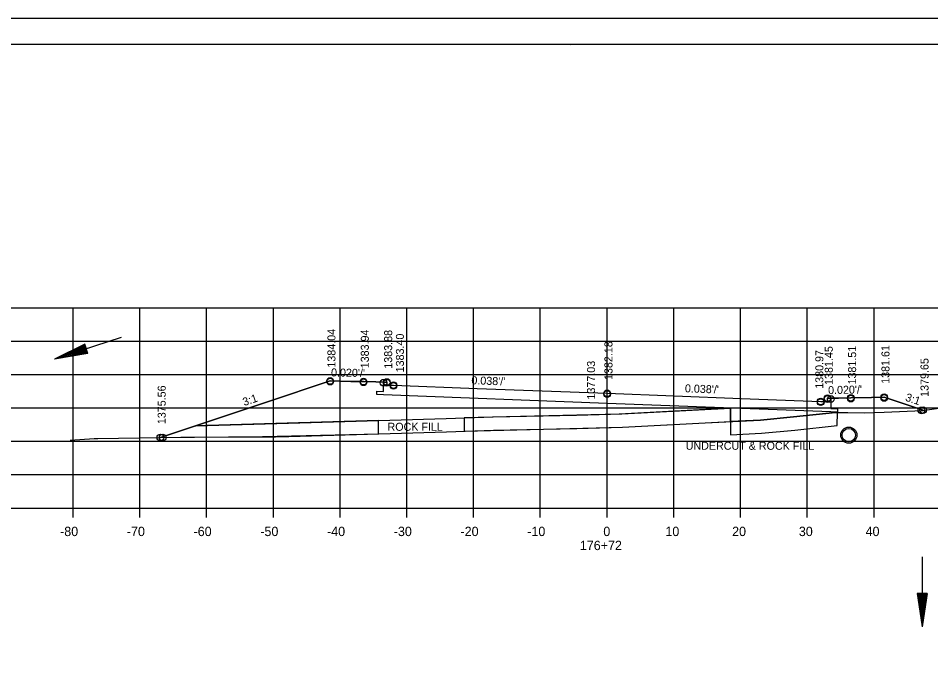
# Model space of a CAD drawing. Extents: x 1374311 to 1383814, y 384102 to 406278.
# Drawn here: x 1382551.8 to 1382688.6, y 396795.3 to 396891.6 of the extents above; entities that cross this region are included whole.
import ezdxf

# ---------------------------------------------------------------- set-up
doc = ezdxf.new("R2010")
doc.units = 0
for name, color, linetype in [('R_Axis', 7, 'Continuous'), ('R_Axis Annot', 7, 'Continuous'), ('R_Border', 7, 'Continuous'), ('R_Draft', 7, 'Continuous'), ('R_Exist Surface', 7, 'Continuous'), ('R_Fin Surface', 7, 'Continuous'), ('R_Grid', 7, 'Continuous'), ('R_No Plot', 7, 'Continuous'), ('R_Water', 7, 'Continuous'), ('R_Xsect Elev', 7, 'Continuous'), ('R_Xsect Slope', 7, 'Continuous')]:
    doc.layers.add(name, color=color, linetype=linetype)

msp = doc.modelspace()

# ---------------------------------------------------------------- linework, layer by layer
at = {"layer": 'R_Axis'}
for p, q in [((1382500.07, 396818.21), (1382780.07, 396818.21)), ((1382560.07, 396816.81), (1382560.07, 396818.21)), ((1382570.07, 396816.81), (1382570.07, 396818.21)), ((1382580.07, 396816.81), (1382580.07, 396818.21)), ((1382590.07, 396816.81), (1382590.07, 396818.21)), ((1382600.07, 396816.81), (1382600.07, 396818.21)), ((1382610.07, 396816.81), (1382610.07, 396818.21)), ((1382620.07, 396816.81), (1382620.07, 396818.21)), ((1382630.07, 396816.81), (1382630.07, 396818.21)), ((1382640.07, 396816.81), (1382640.07, 396818.21)), ((1382650.07, 396816.81), (1382650.07, 396818.21)), ((1382660.07, 396816.81), (1382660.07, 396818.21)), ((1382670.07, 396816.81), (1382670.07, 396818.21)), ((1382680.07, 396816.81), (1382680.07, 396818.21))]:
    msp.add_line(p, q, dxfattribs=at)
at = {"layer": 'R_Border'}
for p, q in [((1382482.07, 396887.67), (1382798.25, 396887.67)), ((1382634.59, 396887.41), (1382634.59, 396887.41)), ((1382634.59, 396887.41), (1382634.59, 396887.41))]:
    msp.add_line(p, q, dxfattribs=at)
at = {"layer": 'R_Draft'}
for p, q in [((1382561.81, 396842.77), (1382557.28, 396840.51)), ((1382561.84, 396842.65), (1382558.08, 396840.77)), ((1382561.88, 396842.53), (1382558.89, 396841.04)), ((1382561.92, 396842.41), (1382559.68, 396841.29)), ((1382562.15, 396841.7), (1382559.68, 396841.29)), ((1382561.96, 396842.29), (1382560.49, 396841.56)), ((1382562.11, 396841.83), (1382560.49, 396841.56)), ((1382562, 396842.17), (1382561.29, 396841.81)), ((1382562.07, 396841.95), (1382561.29, 396841.81)), ((1382562.27, 396841.34), (1382561.81, 396842.77)), ((1382562.27, 396841.34), (1382557.28, 396840.51)), ((1382562.23, 396841.46), (1382558.08, 396840.77)), ((1382562.19, 396841.58), (1382558.89, 396841.04)), ((1382686.56, 396805.4), (1382687.31, 396800.4)), ((1382688.06, 396805.4), (1382686.56, 396805.4)), ((1382686.69, 396805.4), (1382687.31, 396801.23)), ((1382686.81, 396805.4), (1382687.31, 396802.09)), ((1382686.94, 396805.4), (1382687.31, 396802.92)), ((1382687.07, 396805.4), (1382687.31, 396803.77)), ((1382687.19, 396805.4), (1382687.31, 396804.61)), ((1382688.06, 396805.4), (1382687.31, 396800.4)), ((1382687.55, 396805.4), (1382687.31, 396803.77)), ((1382687.81, 396805.4), (1382687.31, 396802.09)), ((1382687.94, 396805.4), (1382687.31, 396801.23)), ((1382687.68, 396805.4), (1382687.31, 396802.92)), ((1382687.43, 396805.4), (1382687.31, 396804.61))]:
    msp.add_line(p, q, dxfattribs=at)
at = {"layer": 'R_Exist Surface'}
msp.add_lwpolyline([(1382559.61, 396828.38), (1382563.19, 396828.61), (1382563.75, 396828.63), (1382576.21, 396828.81), (1382586.72, 396828.89), (1382590.4, 396828.87), (1382592.37, 396828.93), (1382616.01, 396829.63), (1382623.03, 396829.88), (1382635.53, 396830.12), (1382642.36, 396830.3), (1382654.79, 396830.98), (1382663.08, 396831.39), (1382667.99, 396831.88), (1382674.29, 396832.54), (1382676.16, 396832.5), (1382678.62, 396832.49), (1382681.6, 396832.58), (1382687.35, 396832.81), (1382693.25, 396833.65)], dxfattribs=at)
msp.add_circle((1382676.29, 396829.13), 1.21, dxfattribs=at)
at = {"layer": 'R_Fin Surface'}
for p, q in [((1382658.58, 396833.18), (1382658.58, 396829.16)), ((1382663.08, 396831.39), (1382658.58, 396831.17)), ((1382658.58, 396831.17), (1382658.58, 396829.16)), ((1382667.99, 396831.88), (1382663.08, 396831.39))]:
    msp.add_line(p, q, dxfattribs=at)
for points in [[(1382573.13, 396828.77), (1382589.05, 396834.07), (1382598.57, 396837.24), (1382601.66, 396837.18), (1382603.57, 396837.14), (1382605.42, 396837.11), (1382606.57, 396837.08), (1382606.88, 396837.08), (1382607.07, 396837.08), (1382607.07, 396836.78), (1382607.08, 396836.58), (1382607.46, 396836.59), (1382608.08, 396836.6), (1382620.62, 396836.13), (1382640.08, 396835.39), (1382660.15, 396834.63), (1382672.08, 396834.17), (1382672.69, 396834.16), (1382673.08, 396834.15), (1382673.08, 396834.34), (1382673.09, 396834.65), (1382673.28, 396834.65), (1382673.59, 396834.65), (1382674.74, 396834.68), (1382676.59, 396834.71), (1382679.68, 396834.77), (1382681.59, 396834.81), (1382683.82, 396834.07), (1382687.44, 396832.86)], [(1382673.59, 396834.65), (1382673.6, 396833.1), (1382674.6, 396833.08), (1382674.59, 396832.58), (1382673.59, 396832.61), (1382640.08, 396833.89), (1382606.57, 396835.16), (1382605.57, 396835.2), (1382605.58, 396835.7), (1382606.58, 396835.65), (1382606.57, 396837.08)], [(1382578.43, 396830.53), (1382592.31, 396830.92), (1382615.95, 396831.63), (1382622.98, 396831.88), (1382635.48, 396832.11), (1382642.28, 396832.3), (1382658.58, 396833.18)], [(1382658.58, 396829.16), (1382663.22, 396829.4), (1382668.2, 396829.89), (1382674.55, 396830.55), (1382674.59, 396832.58)], [(1382658.58, 396829.16), (1382663.22, 396829.4), (1382668.2, 396829.89), (1382674.55, 396830.55), (1382674.58, 396832.53)], [(1382674.58, 396832.53), (1382674.29, 396832.54), (1382667.99, 396831.88)]]:
    msp.add_lwpolyline(points, dxfattribs=at)
for points in [[(1382618.67, 396831.72), (1382618.67, 396829.73), (1382642.36, 396830.3), (1382658.57, 396831.18), (1382658.58, 396833.18), (1382641.87, 396832.29)], [(1382578.43, 396830.53), (1382573.13, 396828.77), (1382588.46, 396828.92), (1382605.81, 396829.3), (1382605.81, 396831.33), (1382578.43, 396830.53)]]:
    msp.add_lwpolyline(points, close=True, dxfattribs=at)
at = {"layer": 'R_Grid'}
for p, q in [((1382500.07, 396848.21), (1382780.07, 396848.21)), ((1382560.07, 396818.21), (1382560.07, 396848.21)), ((1382570.07, 396818.21), (1382570.07, 396848.21)), ((1382580.07, 396818.21), (1382580.07, 396848.21)), ((1382590.07, 396818.21), (1382590.07, 396848.21)), ((1382600.07, 396818.21), (1382600.07, 396848.21)), ((1382610.07, 396818.21), (1382610.07, 396848.21)), ((1382620.07, 396818.21), (1382620.07, 396848.21)), ((1382630.07, 396818.21), (1382630.07, 396848.21)), ((1382640.07, 396818.21), (1382640.07, 396848.21)), ((1382650.07, 396818.21), (1382650.07, 396848.21)), ((1382660.07, 396818.21), (1382660.07, 396848.21)), ((1382670.07, 396818.21), (1382670.07, 396848.21)), ((1382680.07, 396818.21), (1382680.07, 396848.21)), ((1382500.07, 396843.21), (1382780.07, 396843.21)), ((1382500.07, 396838.21), (1382780.07, 396838.21)), ((1382500.07, 396833.21), (1382780.07, 396833.21)), ((1382500.07, 396828.21), (1382780.07, 396828.21)), ((1382500.07, 396823.21), (1382780.07, 396823.21)), ((1382500.07, 396818.21), (1382780.07, 396818.21))]:
    msp.add_line(p, q, dxfattribs=at)
at = {"layer": 'R_No Plot'}
msp.add_line((1382469.67, 396891.56), (1382803, 396891.56), dxfattribs=at)
for points in [[(1382469.66, 396891.56), (1382803, 396891.56), (1382803, 396678.22), (1382469.66, 396678.22)], [(1382715.99, 396887.67), (1382715.99, 396877.79), (1382751.72, 396877.79), (1382751.72, 396874.87), (1382774.92, 396874.87), (1382774.92, 396850.53), (1382798.25, 396850.53), (1382798.25, 396682.21), (1382482.07, 396682.21), (1382482.07, 396887.67)], [(1382573.13, 396828.77), (1382576.21, 396828.81), (1382586.72, 396828.89), (1382590.4, 396828.87), (1382592.37, 396828.93), (1382616.01, 396829.63), (1382623.03, 396829.88), (1382635.53, 396830.12), (1382642.36, 396830.3), (1382654.79, 396830.98), (1382663.08, 396831.39), (1382667.99, 396831.88), (1382674.29, 396832.54), (1382676.16, 396832.5), (1382678.62, 396832.49), (1382681.6, 396832.58), (1382687.35, 396832.81), (1382687.44, 396832.83), (1382687.44, 396832.86), (1382683.82, 396834.07), (1382681.59, 396834.81), (1382679.68, 396834.77), (1382676.59, 396834.71), (1382674.74, 396834.68), (1382673.59, 396834.65), (1382673.6, 396833.1), (1382674.6, 396833.08), (1382674.59, 396832.58), (1382673.59, 396832.61), (1382640.08, 396833.89), (1382606.57, 396835.16), (1382605.57, 396835.2), (1382605.58, 396835.7), (1382606.58, 396835.65), (1382606.57, 396837.08), (1382605.42, 396837.11), (1382603.57, 396837.14), (1382601.66, 396837.18), (1382598.57, 396837.24), (1382589.05, 396834.07)]]:
    msp.add_lwpolyline(points, close=True, dxfattribs=at)
for centre in [(1382598.57, 396837.24), (1382598.57, 396837.14), (1382598.57, 396837.14), (1382603.57, 396837.14), (1382603.57, 396837.04), (1382603.57, 396837.04), (1382606.57, 396836.98), (1382606.57, 396836.98), (1382607.07, 396837.08), (1382607.07, 396836.98), (1382607.07, 396836.98), (1382608.08, 396836.6), (1382608.08, 396836.5), (1382608.08, 396836.5), (1382640.08, 396835.39), (1382640.08, 396835.28), (1382640.08, 396835.28), (1382673.09, 396834.65), (1382673.09, 396834.54), (1382673.09, 396834.54), (1382673.59, 396834.54), (1382673.59, 396834.54), (1382676.59, 396834.71), (1382676.59, 396834.6), (1382676.59, 396834.6), (1382681.59, 396834.81), (1382681.59, 396834.7), (1382681.59, 396834.7), (1382672.08, 396834.17), (1382672.08, 396834.06), (1382672.08, 396834.06), (1382687.17, 396832.84), (1382687.17, 396832.84), (1382687.44, 396832.86), (1382573.13, 396828.77), (1382573.13, 396828.77), (1382573.48, 396828.77), (1382573.48, 396828.77), (1382573.48, 396828.77), (1382573.48, 396828.77)]:
    msp.add_circle(centre, 0.5, dxfattribs=at)
at = {"layer": 'R_Water'}
for p, q in [((1382567.27, 396843.76), (1382557.28, 396840.51)), ((1382687.31, 396810.9), (1382687.31, 396800.4))]:
    msp.add_line(p, q, dxfattribs=at)
msp.add_circle((1382676.29, 396829.13), 1, dxfattribs=at)

# ---------------------------------------------------------------- texts
at = {"layer": 'R_Axis Annot'}
for s, p in [('-80', (1382558.11, 396814.01)), ('-70', (1382568.11, 396814.01)), ('-60', (1382578.11, 396814.01)), ('-50', (1382588.11, 396814.01)), ('-40', (1382598.11, 396814.01)), ('-30', (1382608.11, 396814.01)), ('-20', (1382618.11, 396814.01)), ('-10', (1382628.11, 396814.01)), ('0', (1382639.51, 396814.01)), ('10', (1382648.81, 396814.01)), ('20', (1382658.81, 396814.01)), ('30', (1382668.81, 396814.01)), ('40', (1382678.81, 396814.01)), ('176+72', (1382635.99, 396811.91))]:
    msp.add_text(s, height=1.4, dxfattribs=at).set_placement(p)
at = {"layer": 'R_Fin Surface'}
for s, p in [('ROCK FILL', (1382607.17, 396829.78)), ('UNDERCUT & ROCK FILL', (1382651.85, 396826.94))]:
    msp.add_text(s, height=1.2, rotation=359.9804, dxfattribs=at).set_placement(p)
at = {"layer": 'R_Xsect Elev'}
for s, p in [('1384.04', (1382599.37, 396839.24)), ('1383.94', (1382604.37, 396839.14)), ('1383.88', (1382607.87, 396839.08)), ('1383.40', (1382609.63, 396838.53)), ('1382.18', (1382640.88, 396837.39)), ('1380.97', (1382672.48, 396836.07)), ('1381.45', (1382673.89, 396836.65)), ('1381.51', (1382677.39, 396836.71)), ('1381.61', (1382682.39, 396836.81)), ('1379.65', (1382688.24, 396834.86)), ('1377.03', (1382638.27, 396834.46)), ('1375.56', (1382573.93, 396830.77))]:
    msp.add_text(s, height=1.2, rotation=90, dxfattribs=at).set_placement(p)
at = {"layer": 'R_Xsect Slope'}
for s, rotation, p in [("0.020'/'", 358.8542, (1382598.7, 396837.93)), ("0.038'/'", 357.8238, (1382619.72, 396836.76)), ("0.038'/'", 357.8238, (1382651.72, 396835.55)), ("0.020'/'", 1.1458, (1382673.2, 396835.27)), ('3:1', 18.435, (1382585.69, 396833.48)), ('3:1', 341.5649, (1382684.67, 396834.31))]:
    msp.add_text(s, height=1.2, rotation=rotation, dxfattribs=at).set_placement(p)

doc.saveas('drawing.dxf')
